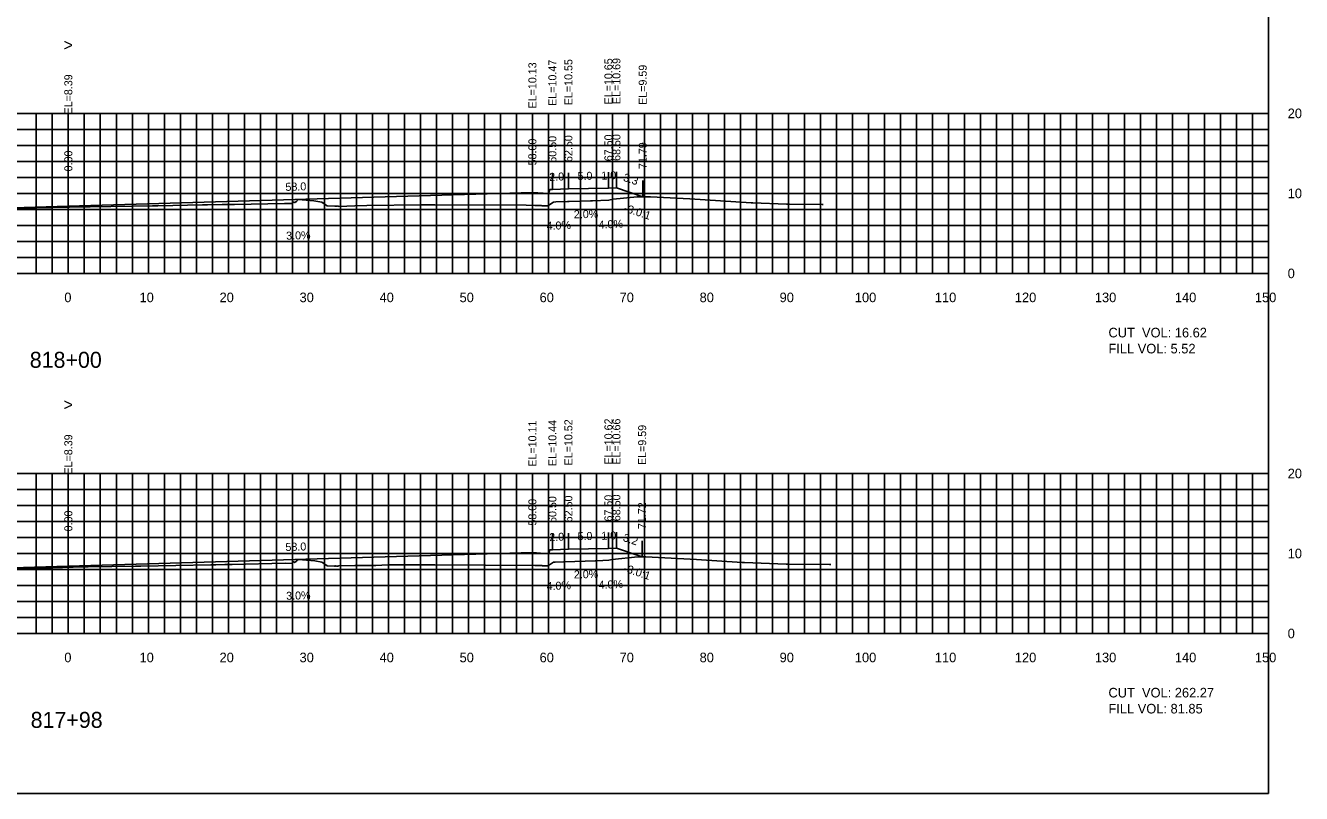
# Model space of a CAD drawing. Extents: x 1797419 to 1809236, y 248759 to 251512.
# Drawn here: x 1805685.6 to 1805845.1, y 250854.9 to 250950.9 of the extents above; entities that cross this region are included whole.
import ezdxf

# ---------------------------------------------------------------- set-up
doc = ezdxf.new("R2010")
doc.units = 0
for name, color, linetype in [('1', 7, 'Continuous'), ('10', 7, 'Continuous'), ('3', 7, 'Continuous'), ('31', 7, 'Continuous'), ('4', 7, 'Continuous'), ('60', 7, 'Continuous'), ('ANNO-TXT', 7, 'Continuous'), ('CL-CNST', 7, 'Continuous'), ('Level 62', 7, 'Continuous'), ('M-ROADS', 7, 'Continuous')]:
    doc.layers.add(name, color=color, linetype=linetype)

msp = doc.modelspace()

# ---------------------------------------------------------------- linework, layer by layer
for p, q in [((1805758.5, 250930.54), (1805758.5, 250932.54)), ((1805759.5, 250930.58), (1805759.5, 250932.58)), ((1805749, 250930.02), (1805749, 250932.02)), ((1805751.5, 250930.36), (1805751.5, 250932.36)), ((1805753.5, 250930.44), (1805753.5, 250932.44)), ((1805762.79, 250929.48), (1805762.79, 250931.48)), ((1805691, 250928.28), (1805691, 250930.28)), ((1805749, 250885), (1805749, 250887)), ((1805751.5, 250885.33), (1805751.5, 250887.33)), ((1805753.5, 250885.41), (1805753.5, 250887.41)), ((1805758.5, 250885.51), (1805758.5, 250887.51)), ((1805759.5, 250885.55), (1805759.5, 250887.55)), ((1805762.72, 250884.48), (1805762.72, 250886.48)), ((1805691, 250883.28), (1805691, 250885.28))]:
    msp.add_line(p, q)
msp.add_lwpolyline([(1805541, 250854.89), (1805841, 250854.89), (1805841, 251044.89), (1805541, 251044.89)], close=True)
at = {"layer": '60'}
for p, q in [((1805841, 250919.89), (1805841, 250939.89)), ((1805841.06, 250939.89), (1805841, 250939.89)), ((1805841.06, 250929.89), (1805841, 250929.89)), ((1805541, 250919.89), (1805841, 250919.89)), ((1805691, 250919.83), (1805691, 250919.89)), ((1805701, 250919.83), (1805701, 250919.89)), ((1805711, 250919.83), (1805711, 250919.89)), ((1805721, 250919.83), (1805721, 250919.89)), ((1805731, 250919.83), (1805731, 250919.89)), ((1805741, 250919.83), (1805741, 250919.89)), ((1805751, 250919.83), (1805751, 250919.89)), ((1805761, 250919.83), (1805761, 250919.89)), ((1805771, 250919.83), (1805771, 250919.89)), ((1805781, 250919.83), (1805781, 250919.89)), ((1805791, 250919.83), (1805791, 250919.89)), ((1805801, 250919.83), (1805801, 250919.89)), ((1805811, 250919.83), (1805811, 250919.89)), ((1805821, 250919.83), (1805821, 250919.89)), ((1805831, 250919.83), (1805831, 250919.89)), ((1805841, 250919.83), (1805841, 250919.89)), ((1805841.06, 250919.89), (1805841, 250919.89)), ((1805841, 250874.89), (1805841, 250894.89)), ((1805841.06, 250894.89), (1805841, 250894.89)), ((1805841.06, 250884.89), (1805841, 250884.89)), ((1805541, 250874.89), (1805841, 250874.89)), ((1805691, 250874.83), (1805691, 250874.89)), ((1805701, 250874.83), (1805701, 250874.89)), ((1805711, 250874.83), (1805711, 250874.89)), ((1805721, 250874.83), (1805721, 250874.89)), ((1805731, 250874.83), (1805731, 250874.89)), ((1805741, 250874.83), (1805741, 250874.89)), ((1805751, 250874.83), (1805751, 250874.89)), ((1805761, 250874.83), (1805761, 250874.89)), ((1805771, 250874.83), (1805771, 250874.89)), ((1805781, 250874.83), (1805781, 250874.89)), ((1805791, 250874.83), (1805791, 250874.89)), ((1805801, 250874.83), (1805801, 250874.89)), ((1805811, 250874.83), (1805811, 250874.89)), ((1805821, 250874.83), (1805821, 250874.89)), ((1805831, 250874.83), (1805831, 250874.89)), ((1805841, 250874.83), (1805841, 250874.89)), ((1805841.06, 250874.89), (1805841, 250874.89))]:
    msp.add_line(p, q, dxfattribs=at)
at = {"layer": 'CL-CNST'}
for points in [[(1805596.06, 250931.55), (1805610.5, 250926.73), (1805611.5, 250926.69), (1805616.5, 250926.59), (1805618.5, 250926.51), (1805618.83, 250926.51), (1805619, 250926.01), (1805621, 250926.18), (1805691, 250928.28), (1805749, 250930.02), (1805751, 250929.86), (1805751.17, 250930.36), (1805751.5, 250930.36), (1805753.5, 250930.44), (1805758.5, 250930.54), (1805759.5, 250930.58), (1805762.79, 250929.48)], [(1805596.32, 250886.49), (1805610.5, 250881.77), (1805611.5, 250881.73), (1805616.5, 250881.63), (1805618.5, 250881.55), (1805618.83, 250881.55), (1805619, 250881.05), (1805621, 250881.21), (1805691, 250883.28), (1805749, 250885), (1805751, 250884.83), (1805751.17, 250885.33), (1805751.5, 250885.33), (1805753.5, 250885.41), (1805758.5, 250885.51), (1805759.5, 250885.55), (1805762.72, 250884.48)]]:
    msp.add_lwpolyline(points, dxfattribs=at)
at = {"layer": 'Level 62'}
for p, q in [((1805541, 250939.89), (1805841, 250939.89)), ((1805687, 250919.89), (1805687, 250939.89)), ((1805689, 250919.89), (1805689, 250939.89)), ((1805691, 250919.89), (1805691, 250939.89)), ((1805693, 250919.89), (1805693, 250939.89)), ((1805695, 250919.89), (1805695, 250939.89)), ((1805697, 250919.89), (1805697, 250939.89)), ((1805699, 250919.89), (1805699, 250939.89)), ((1805701, 250919.89), (1805701, 250939.89)), ((1805703, 250919.89), (1805703, 250939.89)), ((1805705, 250919.89), (1805705, 250939.89)), ((1805707, 250919.89), (1805707, 250939.89)), ((1805709, 250919.89), (1805709, 250939.89)), ((1805711, 250919.89), (1805711, 250939.89)), ((1805713, 250919.89), (1805713, 250939.89)), ((1805715, 250919.89), (1805715, 250939.89)), ((1805717, 250919.89), (1805717, 250939.89)), ((1805719, 250919.89), (1805719, 250939.89)), ((1805721, 250919.89), (1805721, 250939.89)), ((1805723, 250919.89), (1805723, 250939.89)), ((1805725, 250919.89), (1805725, 250939.89)), ((1805727, 250919.89), (1805727, 250939.89)), ((1805729, 250919.89), (1805729, 250939.89)), ((1805731, 250919.89), (1805731, 250939.89)), ((1805733, 250919.89), (1805733, 250939.89)), ((1805735, 250919.89), (1805735, 250939.89)), ((1805737, 250919.89), (1805737, 250939.89)), ((1805739, 250919.89), (1805739, 250939.89)), ((1805741, 250919.89), (1805741, 250939.89)), ((1805743, 250919.89), (1805743, 250939.89)), ((1805745, 250919.89), (1805745, 250939.89)), ((1805747, 250919.89), (1805747, 250939.89)), ((1805749, 250919.89), (1805749, 250939.89)), ((1805751, 250919.89), (1805751, 250939.89)), ((1805753, 250919.89), (1805753, 250939.89)), ((1805755, 250919.89), (1805755, 250939.89)), ((1805757, 250919.89), (1805757, 250939.89)), ((1805759, 250919.89), (1805759, 250939.89)), ((1805761, 250919.89), (1805761, 250939.89)), ((1805763, 250919.89), (1805763, 250939.89)), ((1805765, 250919.89), (1805765, 250939.89)), ((1805767, 250919.89), (1805767, 250939.89)), ((1805769, 250919.89), (1805769, 250939.89)), ((1805771, 250919.89), (1805771, 250939.89)), ((1805773, 250919.89), (1805773, 250939.89)), ((1805775, 250919.89), (1805775, 250939.89)), ((1805777, 250919.89), (1805777, 250939.89)), ((1805779, 250919.89), (1805779, 250939.89)), ((1805781, 250919.89), (1805781, 250939.89)), ((1805783, 250919.89), (1805783, 250939.89)), ((1805785, 250919.89), (1805785, 250939.89)), ((1805787, 250919.89), (1805787, 250939.89)), ((1805789, 250919.89), (1805789, 250939.89)), ((1805791, 250919.89), (1805791, 250939.89)), ((1805793, 250919.89), (1805793, 250939.89)), ((1805795, 250919.89), (1805795, 250939.89)), ((1805797, 250919.89), (1805797, 250939.89)), ((1805799, 250919.89), (1805799, 250939.89)), ((1805801, 250919.89), (1805801, 250939.89)), ((1805803, 250919.89), (1805803, 250939.89)), ((1805805, 250919.89), (1805805, 250939.89)), ((1805807, 250919.89), (1805807, 250939.89)), ((1805809, 250919.89), (1805809, 250939.89)), ((1805811, 250919.89), (1805811, 250939.89)), ((1805813, 250919.89), (1805813, 250939.89)), ((1805815, 250919.89), (1805815, 250939.89)), ((1805817, 250919.89), (1805817, 250939.89)), ((1805819, 250919.89), (1805819, 250939.89)), ((1805821, 250919.89), (1805821, 250939.89)), ((1805823, 250919.89), (1805823, 250939.89)), ((1805825, 250919.89), (1805825, 250939.89)), ((1805827, 250919.89), (1805827, 250939.89)), ((1805829, 250919.89), (1805829, 250939.89)), ((1805831, 250919.89), (1805831, 250939.89)), ((1805833, 250919.89), (1805833, 250939.89)), ((1805835, 250919.89), (1805835, 250939.89)), ((1805837, 250919.89), (1805837, 250939.89)), ((1805839, 250919.89), (1805839, 250939.89)), ((1805841, 250919.89), (1805841, 250939.89)), ((1805541, 250937.89), (1805841, 250937.89)), ((1805541, 250935.89), (1805841, 250935.89)), ((1805541, 250933.89), (1805841, 250933.89)), ((1805541, 250931.89), (1805841, 250931.89)), ((1805541, 250929.89), (1805841, 250929.89)), ((1805541, 250927.89), (1805841, 250927.89)), ((1805541, 250925.89), (1805841, 250925.89)), ((1805541, 250923.89), (1805841, 250923.89)), ((1805541, 250921.89), (1805841, 250921.89)), ((1805541, 250919.89), (1805841, 250919.89)), ((1805541, 250894.89), (1805841, 250894.89)), ((1805687, 250874.89), (1805687, 250894.89)), ((1805689, 250874.89), (1805689, 250894.89)), ((1805691, 250874.89), (1805691, 250894.89)), ((1805693, 250874.89), (1805693, 250894.89)), ((1805695, 250874.89), (1805695, 250894.89)), ((1805697, 250874.89), (1805697, 250894.89)), ((1805699, 250874.89), (1805699, 250894.89)), ((1805701, 250874.89), (1805701, 250894.89)), ((1805703, 250874.89), (1805703, 250894.89)), ((1805705, 250874.89), (1805705, 250894.89)), ((1805707, 250874.89), (1805707, 250894.89)), ((1805709, 250874.89), (1805709, 250894.89)), ((1805711, 250874.89), (1805711, 250894.89)), ((1805713, 250874.89), (1805713, 250894.89)), ((1805715, 250874.89), (1805715, 250894.89)), ((1805717, 250874.89), (1805717, 250894.89)), ((1805719, 250874.89), (1805719, 250894.89)), ((1805721, 250874.89), (1805721, 250894.89)), ((1805723, 250874.89), (1805723, 250894.89)), ((1805725, 250874.89), (1805725, 250894.89)), ((1805727, 250874.89), (1805727, 250894.89)), ((1805729, 250874.89), (1805729, 250894.89)), ((1805731, 250874.89), (1805731, 250894.89)), ((1805733, 250874.89), (1805733, 250894.89)), ((1805735, 250874.89), (1805735, 250894.89)), ((1805737, 250874.89), (1805737, 250894.89)), ((1805739, 250874.89), (1805739, 250894.89)), ((1805741, 250874.89), (1805741, 250894.89)), ((1805743, 250874.89), (1805743, 250894.89)), ((1805745, 250874.89), (1805745, 250894.89)), ((1805747, 250874.89), (1805747, 250894.89)), ((1805749, 250874.89), (1805749, 250894.89)), ((1805751, 250874.89), (1805751, 250894.89)), ((1805753, 250874.89), (1805753, 250894.89)), ((1805755, 250874.89), (1805755, 250894.89)), ((1805757, 250874.89), (1805757, 250894.89)), ((1805759, 250874.89), (1805759, 250894.89)), ((1805761, 250874.89), (1805761, 250894.89)), ((1805763, 250874.89), (1805763, 250894.89)), ((1805765, 250874.89), (1805765, 250894.89)), ((1805767, 250874.89), (1805767, 250894.89)), ((1805769, 250874.89), (1805769, 250894.89)), ((1805771, 250874.89), (1805771, 250894.89)), ((1805773, 250874.89), (1805773, 250894.89)), ((1805775, 250874.89), (1805775, 250894.89)), ((1805777, 250874.89), (1805777, 250894.89)), ((1805779, 250874.89), (1805779, 250894.89)), ((1805781, 250874.89), (1805781, 250894.89)), ((1805783, 250874.89), (1805783, 250894.89)), ((1805785, 250874.89), (1805785, 250894.89)), ((1805787, 250874.89), (1805787, 250894.89)), ((1805789, 250874.89), (1805789, 250894.89)), ((1805791, 250874.89), (1805791, 250894.89)), ((1805793, 250874.89), (1805793, 250894.89)), ((1805795, 250874.89), (1805795, 250894.89)), ((1805797, 250874.89), (1805797, 250894.89)), ((1805799, 250874.89), (1805799, 250894.89)), ((1805801, 250874.89), (1805801, 250894.89)), ((1805803, 250874.89), (1805803, 250894.89)), ((1805805, 250874.89), (1805805, 250894.89)), ((1805807, 250874.89), (1805807, 250894.89)), ((1805809, 250874.89), (1805809, 250894.89)), ((1805811, 250874.89), (1805811, 250894.89)), ((1805813, 250874.89), (1805813, 250894.89)), ((1805815, 250874.89), (1805815, 250894.89)), ((1805817, 250874.89), (1805817, 250894.89)), ((1805819, 250874.89), (1805819, 250894.89)), ((1805821, 250874.89), (1805821, 250894.89)), ((1805823, 250874.89), (1805823, 250894.89)), ((1805825, 250874.89), (1805825, 250894.89)), ((1805827, 250874.89), (1805827, 250894.89)), ((1805829, 250874.89), (1805829, 250894.89)), ((1805831, 250874.89), (1805831, 250894.89)), ((1805833, 250874.89), (1805833, 250894.89)), ((1805835, 250874.89), (1805835, 250894.89)), ((1805837, 250874.89), (1805837, 250894.89)), ((1805839, 250874.89), (1805839, 250894.89)), ((1805841, 250874.89), (1805841, 250894.89)), ((1805541, 250892.89), (1805841, 250892.89)), ((1805541, 250890.89), (1805841, 250890.89)), ((1805541, 250888.89), (1805841, 250888.89)), ((1805541, 250886.89), (1805841, 250886.89)), ((1805541, 250884.89), (1805841, 250884.89)), ((1805541, 250882.89), (1805841, 250882.89)), ((1805541, 250880.89), (1805841, 250880.89)), ((1805541, 250878.89), (1805841, 250878.89)), ((1805541, 250876.89), (1805841, 250876.89)), ((1805541, 250874.89), (1805841, 250874.89))]:
    msp.add_line(p, q, dxfattribs=at)
at = {"layer": 'M-ROADS'}
for points in [[(1805676.62, 250927.87), (1805688.95, 250928.12), (1805690.34, 250928.15), (1805691.16, 250928.16), (1805701.54, 250928.33), (1805701.91, 250928.33), (1805702.2, 250928.34), (1805707.79, 250928.45), (1805708, 250928.45), (1805708.3, 250928.45), (1805708.38, 250928.45), (1805710.24, 250928.49), (1805711.76, 250928.52), (1805718.02, 250928.64), (1805718.95, 250928.62), (1805719.14, 250928.81), (1805719.17, 250928.81), (1805719.18, 250928.81), (1805719.22, 250928.76), (1805719.27, 250928.78), (1805719.27, 250928.78), (1805719.27, 250928.78), (1805719.27, 250928.76), (1805719.27, 250928.77), (1805719.28, 250928.77), (1805719.28, 250928.76), (1805719.28, 250928.73), (1805719.28, 250928.73), (1805719.28, 250928.72), (1805719.28, 250928.73), (1805719.28, 250928.73), (1805719.28, 250928.73), (1805719.32, 250928.8), (1805719.33, 250928.83), (1805719.35, 250928.79), (1805719.36, 250928.78), (1805719.38, 250928.83), (1805719.39, 250928.85), (1805719.41, 250928.86), (1805719.41, 250928.86), (1805719.43, 250928.86), (1805719.44, 250928.86), (1805719.45, 250928.89), (1805719.46, 250928.88), (1805719.47, 250928.87), (1805719.48, 250928.86), (1805719.49, 250928.84), (1805719.5, 250928.85), (1805719.51, 250928.89), (1805719.51, 250928.92), (1805719.73, 250929.13), (1805721.7, 250928.95), (1805722.68, 250928.8), (1805723.15, 250928.48), (1805723.36, 250928.32), (1805724.3, 250928.28), (1805724.34, 250928.29), (1805724.36, 250928.3), (1805724.39, 250928.31), (1805724.41, 250928.32), (1805724.45, 250928.31), (1805724.48, 250928.31), (1805724.51, 250928.3), (1805724.54, 250928.28), (1805724.58, 250928.3), (1805724.63, 250928.32), (1805724.67, 250928.31), (1805724.75, 250928.28), (1805724.81, 250928.27), (1805726.81, 250928.33), (1805728.32, 250928.38), (1805735.09, 250928.45), (1805735.56, 250928.45), (1805736.26, 250928.44), (1805736.81, 250928.44), (1805748.23, 250928.4), (1805749.29, 250928.39), (1805749.31, 250928.39), (1805749.52, 250928.39), (1805749.59, 250928.39), (1805749.79, 250928.38), (1805749.93, 250928.37), (1805749.96, 250928.37), (1805750.05, 250928.36), (1805750.14, 250928.36), (1805750.19, 250928.35), (1805750.21, 250928.35), (1805750.27, 250928.34), (1805750.33, 250928.34), (1805750.34, 250928.34), (1805750.37, 250928.34), (1805750.41, 250928.34), (1805750.43, 250928.34), (1805750.44, 250928.34), (1805750.47, 250928.34), (1805750.5, 250928.35), (1805750.5, 250928.35), (1805750.52, 250928.35), (1805750.96, 250928.34), (1805751.04, 250928.41), (1805751.62, 250928.81), (1805751.91, 250928.82), (1805753.37, 250928.87), (1805753.61, 250928.87), (1805756.25, 250928.96), (1805756.52, 250928.96), (1805758.57, 250929.05), (1805759.1, 250929.18), (1805762.11, 250929.48), (1805763.04, 250929.48), (1805763.26, 250929.48), (1805763.35, 250929.48), (1805763.69, 250929.48), (1805763.76, 250929.48), (1805768.66, 250929.23), (1805776.33, 250928.72), (1805776.57, 250928.71), (1805780.77, 250928.53), (1805781.02, 250928.53), (1805781.13, 250928.53), (1805785.23, 250928.5), (1805785.24, 250928.5), (1805785.33, 250928.5)], [(1805684.25, 250883.01), (1805688.95, 250883.11), (1805691.62, 250883.17), (1805693.03, 250883.2), (1805693.5, 250883.21), (1805699.4, 250883.3), (1805699.61, 250883.3), (1805700.05, 250883.3), (1805708.8, 250883.48), (1805709.13, 250883.48), (1805709.3, 250883.48), (1805709.42, 250883.48), (1805710.56, 250883.51), (1805711.48, 250883.52), (1805718.1, 250883.66), (1805718.95, 250883.64), (1805719.15, 250883.83), (1805719.17, 250883.83), (1805719.19, 250883.84), (1805719.22, 250883.78), (1805719.25, 250883.79), (1805719.25, 250883.79), (1805719.25, 250883.79), (1805719.25, 250883.77), (1805719.25, 250883.77), (1805719.25, 250883.77), (1805719.25, 250883.77), (1805719.25, 250883.77), (1805719.28, 250883.75), (1805719.31, 250883.77), (1805719.32, 250883.77), (1805719.35, 250883.84), (1805719.37, 250883.87), (1805719.38, 250883.83), (1805719.39, 250883.82), (1805719.41, 250883.87), (1805719.42, 250883.89), (1805719.43, 250883.89), (1805719.44, 250883.9), (1805719.45, 250883.9), (1805719.46, 250883.9), (1805719.47, 250883.93), (1805719.48, 250883.91), (1805719.49, 250883.91), (1805719.5, 250883.89), (1805719.51, 250883.88), (1805719.52, 250883.89), (1805719.52, 250883.92), (1805719.53, 250883.95), (1805719.72, 250884.14), (1805721.79, 250883.95), (1805722.67, 250883.81), (1805723.17, 250883.48), (1805723.36, 250883.34), (1805724.21, 250883.3), (1805724.25, 250883.31), (1805724.27, 250883.32), (1805724.3, 250883.33), (1805724.31, 250883.33), (1805724.35, 250883.33), (1805724.38, 250883.33), (1805724.4, 250883.32), (1805724.43, 250883.3), (1805724.47, 250883.32), (1805724.51, 250883.33), (1805724.55, 250883.32), (1805724.62, 250883.3), (1805724.69, 250883.28), (1805724.71, 250883.3), (1805724.78, 250883.36), (1805724.81, 250883.35), (1805726.81, 250883.39), (1805729.11, 250883.4), (1805729.44, 250883.4), (1805730.18, 250883.42), (1805731.01, 250883.45), (1805731.44, 250883.46), (1805733.33, 250883.48), (1805733.46, 250883.48), (1805733.65, 250883.48), (1805734.57, 250883.47), (1805735.05, 250883.46), (1805736.81, 250883.45), (1805736.81, 250883.45), (1805743.16, 250883.42), (1805749.3, 250883.38), (1805749.47, 250883.38), (1805749.77, 250883.38), (1805749.92, 250883.38), (1805749.97, 250883.38), (1805750.11, 250883.37), (1805750.22, 250883.37), (1805750.24, 250883.36), (1805750.3, 250883.36), (1805750.37, 250883.35), (1805750.41, 250883.35), (1805750.42, 250883.35), (1805750.47, 250883.34), (1805750.5, 250883.34), (1805750.51, 250883.34), (1805750.54, 250883.34), (1805750.56, 250883.34), (1805750.58, 250883.34), (1805750.59, 250883.34), (1805750.61, 250883.34), (1805750.63, 250883.35), (1805750.63, 250883.35), (1805750.65, 250883.35), (1805750.96, 250883.34), (1805751.02, 250883.39), (1805751.62, 250883.8), (1805751.83, 250883.82), (1805752.88, 250883.85), (1805753.06, 250883.85), (1805756.85, 250883.98), (1805757.05, 250883.98), (1805758.57, 250884.05), (1805758.96, 250884.14), (1805762.19, 250884.47), (1805762.48, 250884.48), (1805762.63, 250884.48), (1805762.8, 250884.48), (1805763.18, 250884.47), (1805763.19, 250884.47), (1805769.5, 250884.14), (1805775.2, 250883.76), (1805775.51, 250883.76), (1805780.72, 250883.53), (1805780.95, 250883.53), (1805781.08, 250883.53), (1805786.15, 250883.49), (1805786.16, 250883.49), (1805786.28, 250883.49)]]:
    msp.add_lwpolyline(points, dxfattribs=at)

# ---------------------------------------------------------------- texts
for p in [(1805760.35, 250927.66), (1805760.32, 250882.65)]:
    msp.add_text('-3.0:1', height=1, rotation=341.5651).set_placement(p)
at = {"layer": '1'}
for s, p in [('818+00', (1805686.18, 250908.09)), ('817+98', (1805686.29, 250863.09))]:
    msp.add_text(s, height=2, dxfattribs=at).set_placement(p)
at = {"layer": '10'}
for s, p in [('0', (1805690.5, 250916.29)), ('10', (1805699.9, 250916.29)), ('20', (1805709.9, 250916.29)), ('30', (1805719.9, 250916.29)), ('40', (1805729.9, 250916.29)), ('50', (1805739.9, 250916.29)), ('60', (1805749.9, 250916.29)), ('70', (1805759.9, 250916.29)), ('80', (1805769.9, 250916.29)), ('90', (1805779.9, 250916.29)), ('100', (1805789.3, 250916.29)), ('110', (1805799.3, 250916.29)), ('120', (1805809.3, 250916.29)), ('130', (1805819.3, 250916.29)), ('140', (1805829.3, 250916.29)), ('150', (1805839.3, 250916.29)), ('0', (1805690.5, 250871.29)), ('10', (1805699.9, 250871.29)), ('20', (1805709.9, 250871.29)), ('30', (1805719.9, 250871.29)), ('40', (1805729.9, 250871.29)), ('50', (1805739.9, 250871.29)), ('60', (1805749.9, 250871.29)), ('70', (1805759.9, 250871.29)), ('80', (1805769.9, 250871.29)), ('90', (1805779.9, 250871.29)), ('100', (1805789.3, 250871.29)), ('110', (1805799.3, 250871.29)), ('120', (1805809.3, 250871.29)), ('130', (1805819.3, 250871.29)), ('140', (1805829.3, 250871.29)), ('150', (1805839.3, 250871.29))]:
    msp.add_text(s, height=1.2, dxfattribs=at).set_placement(p)
at = {"layer": '3'}
for s, p in [('EL=10.13', (1805749.5, 250940.5)), ('EL=10.47', (1805752, 250940.83)), ('EL=10.55', (1805754, 250940.91)), ('EL=10.65', (1805759, 250941.01)), ('EL=10.69', (1805760, 250941.05)), ('EL=9.59', (1805763.29, 250940.95)), ('EL=8.39', (1805691.5, 250939.75)), ('58.00', (1805749.5, 250933.39)), ('60.50', (1805752, 250933.73)), ('62.50', (1805754, 250933.81)), ('67.50', (1805759, 250933.91)), ('68.50', (1805760, 250933.95)), ('71.79', (1805763.29, 250932.93)), ('0.00', (1805691.5, 250932.64)), ('EL=10.11', (1805749.5, 250895.73)), ('EL=10.44', (1805752, 250895.81)), ('EL=10.52', (1805754, 250895.89)), ('EL=10.62', (1805759, 250895.99)), ('EL=10.66', (1805760, 250895.98)), ('EL=9.59', (1805763.22, 250895.94)), ('EL=8.39', (1805691.5, 250894.75)), ('58.00', (1805749.5, 250888.37)), ('60.50', (1805752, 250888.7)), ('62.50', (1805754, 250888.78)), ('67.50', (1805759, 250888.88)), ('68.50', (1805760, 250888.92)), ('71.72', (1805763.22, 250887.93)), ('0.00', (1805691.5, 250887.65))]:
    msp.add_text(s, height=1, rotation=90, dxfattribs=at).set_placement(p)
at = {"layer": '31'}
for s, p in [('20', (1805843.4, 250939.29)), ('10', (1805843.4, 250929.29)), ('0', (1805843.4, 250919.29)), ('20', (1805843.4, 250894.29)), ('10', (1805843.4, 250884.29)), ('0', (1805843.4, 250874.29))]:
    msp.add_text(s, height=1.2, dxfattribs=at).set_placement(p)
at = {"layer": '4'}
for s, rotation, p in [('2.0', 2.2906, (1805751.13, 250931.44)), ('5.0', 1.1458, (1805754.65, 250931.56)), ('1.0', 2.2906, (1805757.63, 250931.6)), ('58.0', 1.7199, (1805718.15, 250930.2)), ('3.3', 341.5651, (1805760.27, 250931.48)), ('2.0%', 1.1458, (1805754.19, 250926.77)), ('4.0%', 2.2906, (1805750.79, 250925.32)), ('4.0%', 2.2906, (1805757.29, 250925.48)), ('3.0%', 1.7199, (1805718.24, 250924.1)), ('58.0', 1.6955, (1805718.15, 250885.19)), ('2.0', 2.2906, (1805751.13, 250886.42)), ('5.0', 1.1458, (1805754.65, 250886.54)), ('1.0', 2.2906, (1805757.63, 250886.58)), ('3.2', 341.5651, (1805760.24, 250886.47)), ('2.0%', 1.1458, (1805754.19, 250881.76)), ('4.0%', 2.2906, (1805757.29, 250880.46)), ('3.0%', 1.6955, (1805718.24, 250879.09)), ('4.0%', 2.2906, (1805750.79, 250880.3))]:
    msp.add_text(s, height=1, rotation=rotation, dxfattribs=at).set_placement(p)
at = {"layer": '60'}
for p in [(1805690.39, 250947.7), (1805690.39, 250902.75)]:
    msp.add_text('>', height=1.5, dxfattribs=at).set_placement(p)
at = {"layer": 'ANNO-TXT'}
for s, p in [('CUT  VOL: 16.62', (1805821, 250911.89)), ('FILL VOL: 5.52', (1805821, 250909.89)), ('CUT  VOL: 262.27', (1805821, 250866.89)), ('FILL VOL: 81.85', (1805821, 250864.89))]:
    msp.add_text(s, height=1.2, dxfattribs=at).set_placement(p)

doc.saveas('drawing.dxf')
